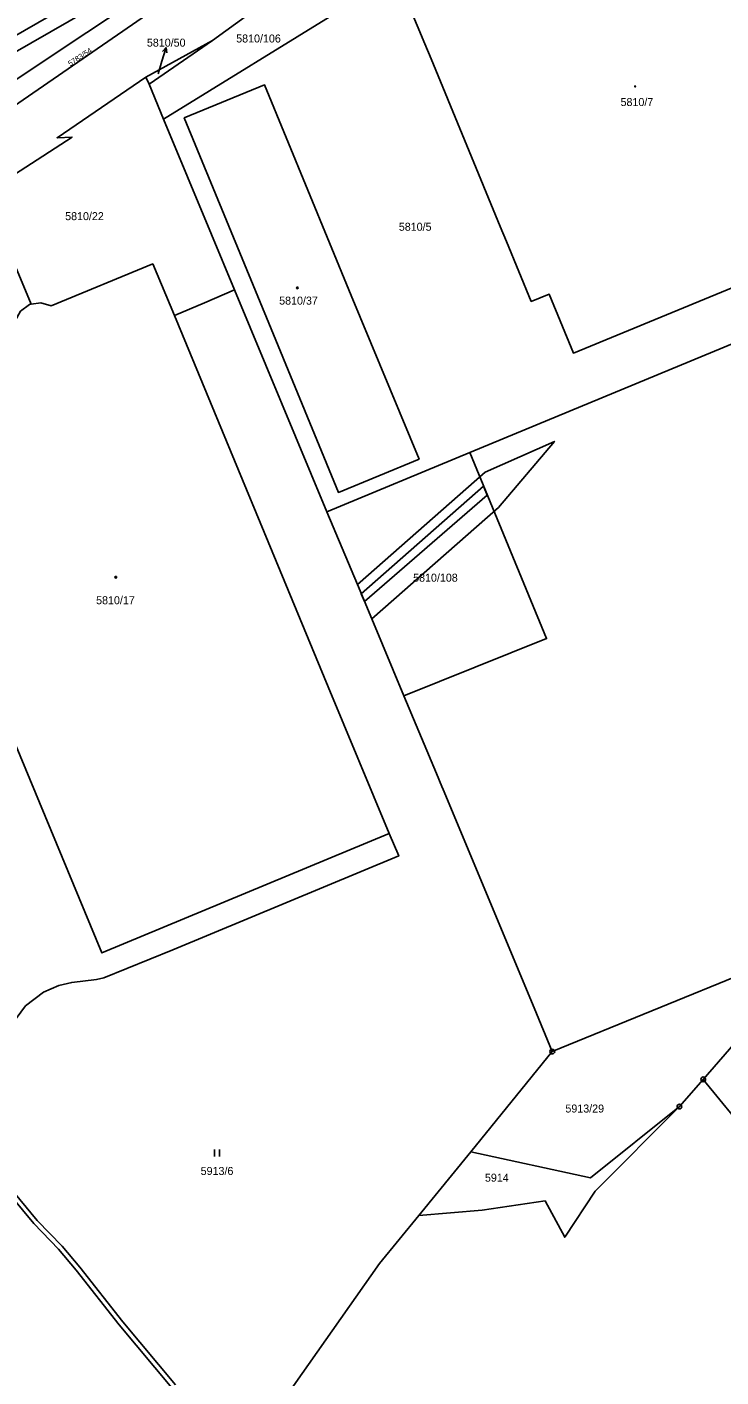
# Model space of a CAD drawing. Extents: x -644096 to -634268, y -1141430 to -1133463.
# Drawn here: x -640318.5 to -640171, y -1139168.2 to -1138881.4 of the extents above; entities that cross this region are included whole.
import ezdxf

# ---------------------------------------------------------------- set-up
doc = ezdxf.new("R2010")
doc.units = 0
for name, color, linetype in [('_CIVIL_CONSTRUCTION', 7, 'Continuous'), ('B_Hranice _3D', 7, 'Continuous'), ('M_Svah_Zarez', 7, 'Continuous'), ('svrsek_osa_sjezdy', 7, 'Continuous'), ('svrsek_osa_VRT', 7, 'Continuous'), ('svrsek_popisy_VRT', 7, 'Continuous'), ('terminal_VRT', 7, 'Continuous')]:
    doc.layers.add(name, color=color, linetype=linetype)

msp = doc.modelspace()

# ---------------------------------------------------------------- linework, layer by layer
at = {"layer": '_CIVIL_CONSTRUCTION'}
for centre, radius in [((-640206.85, -1139099.03), 0.5), ((-640206.85, -1139099.03), 0.0303), ((-640174.78, -1139104.93), 0.5), ((-640174.78, -1139104.93), 0.0303), ((-640179.85, -1139110.73), 0.5), ((-640179.85, -1139110.73), 0.0303)]:
    msp.add_circle(centre, radius, dxfattribs=at)
at = {"layer": 'B_Hranice _3D'}
for points in [[(-640302.48, -1138872.57), (-640343.59, -1138896.19), (-640367.29, -1138889.15), (-640369.42, -1138889.88), (-640388.95, -1138896.56), (-640390.48, -1138897.58), (-640405.28, -1138911.71), (-640403.66, -1138914.31), (-640388.08, -1138899.44), (-640367.68, -1138892.46), (-640367.23, -1138892.31), (-640343.21, -1138899.43), (-640300.86, -1138875.11)], [(-640286.94, -1139169.79), (-640298.15, -1139156.44), (-640307.27, -1139144.81), (-640311.03, -1139140.34), (-640316.31, -1139134.92), (-640328.43, -1139120.34)], [(-640329.15, -1139121.04), (-640317.05, -1139135.58), (-640311.77, -1139141.02), (-640308.05, -1139145.45), (-640298.93, -1139157.08), (-640287.7, -1139170.43)]]:
    msp.add_lwpolyline(points, dxfattribs=at)
for points in [[(-640248.25, -1138999.82), (-640245.2, -1139007.12), (-640218.28, -1138983.45), (-640206.4, -1138969.43), (-640221.09, -1138975.94)], [(-640247.44, -1139001.77), (-640246.74, -1139003.43), (-640220.67, -1138980.81), (-640221.44, -1138978.95)]]:
    msp.add_lwpolyline(points, close=True, dxfattribs=at)
at = {"layer": 'M_Svah_Zarez'}
for centre, radius in [((-640189.24, -1138894.01), 0.117), ((-640261.02, -1138936.8), 0.175), ((-640299.62, -1138998.27), 0.175)]:
    msp.add_circle(centre, radius, dxfattribs=at)
at = {"layer": 'svrsek_osa_sjezdy'}
for p, q in [((-640278.61, -1139121.33), (-640278.61, -1139119.83)), ((-640277.61, -1139121.33), (-640277.61, -1139119.83))]:
    msp.add_line(p, q, dxfattribs=at)
at = {"layer": 'svrsek_popisy_VRT'}
for p, q in [((-640289.8, -1138888.64), (-640288.92, -1138885.77)), ((-640288.92, -1138885.77), (-640289.69, -1138886.58)), ((-640288.92, -1138885.77), (-640288.74, -1138886.87)), ((-640290.61, -1138891.35), (-640289.8, -1138888.64))]:
    msp.add_line(p, q, dxfattribs=at)
at = {"layer": 'terminal_VRT'}
for p, q in [((-640289.49, -1138900.94), (-640251.31, -1138877.43)), ((-640279.06, -1138884.27), (-640271.36, -1138878.64)), ((-640293.2, -1138892.03), (-640279.06, -1138884.27)), ((-640292.56, -1138893.56), (-640279.06, -1138884.27)), ((-640293.2, -1138892.03), (-640292.56, -1138893.56)), ((-640292.56, -1138893.56), (-640289.49, -1138900.94)), ((-640254.77, -1138984.37), (-640274.37, -1138937.22)), ((-640254.77, -1138984.37), (-640224.4, -1138971.79)), ((-640206.85, -1139099.03), (-640149.2, -1139075.46)), ((-640149.2, -1139075.46), (-640174.78, -1139104.93)), ((-640224.2, -1139120.3), (-640206.85, -1139099.03)), ((-640174.78, -1139104.93), (-640179.85, -1139110.73)), ((-640164.81, -1139117.17), (-640174.78, -1139104.93)), ((-640179.85, -1139110.73), (-640198.75, -1139125.85)), ((-640224.2, -1139120.3), (-640235.23, -1139133.82)), ((-640198.75, -1139125.85), (-640224.2, -1139120.3))]:
    msp.add_line(p, q, dxfattribs=at)
for points in [[(-640164.68, -1138834.45), (-640160.04, -1138846.45), (-640166.78, -1138849.06), (-640141.33, -1138910.45), (-640136.51, -1138908.49), (-640131.14, -1138921.64), (-640152.26, -1138930.29), (-640152.37, -1138930.04), (-640202.38, -1138950.65), (-640207.54, -1138938.11), (-640211.34, -1138939.68), (-640216.6, -1138926.94), (-640217.93, -1138923.79), (-640232.63, -1138888.12), (-640233.94, -1138884.97), (-640239.15, -1138872.35)], [(-640243.65, -1138841.43), (-640310.19, -1138885.44), (-640333.03, -1138900.68), (-640352.97, -1138914.34)], [(-640285.61, -1138873.54), (-640343.54, -1138913.51), (-640350.32, -1138918.28)], [(-640344.51, -1138927.8), (-640308.92, -1138904.78), (-640312.1, -1138904.92), (-640293.2, -1138892.03)], [(-640266.62, -1138945.47), (-640285.07, -1138900.71), (-640268.04, -1138893.67), (-640249.58, -1138938.45), (-640235.17, -1138973.19), (-640252.3, -1138980.25), (-640266.62, -1138945.47)], [(-640289.49, -1138900.94), (-640279.27, -1138925.46), (-640274.37, -1138937.22)], [(-640106.3, -1138922.51), (-640149.3, -1138940.68), (-640224.4, -1138971.79)], [(-640317.59, -1138940.28), (-640321.29, -1138931.39), (-640339.76, -1138939.09), (-640344.51, -1138927.8)], [(-640287.17, -1138942.7), (-640291.75, -1138931.7), (-640313.36, -1138940.62), (-640315.54, -1138940), (-640317.59, -1138940.28)], [(-640274.37, -1138937.22), (-640280.74, -1138939.95), (-640287.17, -1138942.7)], [(-640241.52, -1139052.73), (-640302.59, -1139078.08), (-640314.65, -1139049.02), (-640348.64, -1138967.14), (-640338.36, -1138962.87), (-640342.56, -1138952.75), (-640320.98, -1138943.79), (-640319.86, -1138941.78), (-640317.93, -1138940.33), (-640317.59, -1138940.28)], [(-640287.17, -1138942.7), (-640254.45, -1139021.56), (-640241.52, -1139052.73)], [(-640224.4, -1138971.79), (-640208.07, -1139011.32), (-640238.38, -1139023.44)], [(-640238.38, -1139023.44), (-640245.2, -1139007.12), (-640248.25, -1138999.82), (-640254.77, -1138984.37)], [(-640238.38, -1139023.44), (-640231.46, -1139039.98), (-640230.31, -1139042.73), (-640230.05, -1139043.36), (-640210.71, -1139089.77), (-640206.85, -1139099.03)], [(-640241.52, -1139052.73), (-640239.49, -1139057.47), (-640287.52, -1139077.4), (-640302.14, -1139083.36), (-640303.7, -1139083.72), (-640308.97, -1139084.35), (-640311.75, -1139084.98), (-640314.98, -1139086.41), (-640318.8, -1139089.29), (-640321.8, -1139093.34), (-640324.66, -1139097.68), (-640324.15, -1139097.91), (-640326.36, -1139102.04), (-640347.83, -1139163.38), (-640355.79, -1139185.97)], [(-640179.85, -1139110.73), (-640197.76, -1139128.68), (-640204.21, -1139138.48), (-640208.39, -1139130.77)], [(-640208.39, -1139130.77), (-640221.78, -1139132.75), (-640235.23, -1139133.82)], [(-640235.23, -1139133.82), (-640243.58, -1139144.06), (-640304.75, -1139231.1), (-640305.18, -1139237.83)]]:
    msp.add_lwpolyline(points, dxfattribs=at)

# ---------------------------------------------------------------- texts
at = {"layer": 'svrsek_osa_VRT'}
for s, p in [('5810/50', (-640293.01, -1138885.56)), ('5810/106', (-640274.03, -1138884.68)), ('5810/7', (-640192.35, -1138898.18)), ('5810/22', (-640310.38, -1138922.42)), ('5810/5', (-640239.47, -1138924.67)), ('5810/37', (-640264.9, -1138940.36)), ('5810/108', (-640236.43, -1138999.22)), ('5810/17', (-640303.8, -1139004.01)), ('5913/29', (-640204.07, -1139111.98)), ('5913/6', (-640281.58, -1139125.24)), ('5914', (-640221.17, -1139126.67))]:
    msp.add_text(s, height=1.7, dxfattribs=at).set_placement(p)
msp.add_text('5783/54', height=1.14, rotation=33, dxfattribs=at).set_placement((-640309.32, -1138889.77))

doc.saveas('drawing.dxf')
